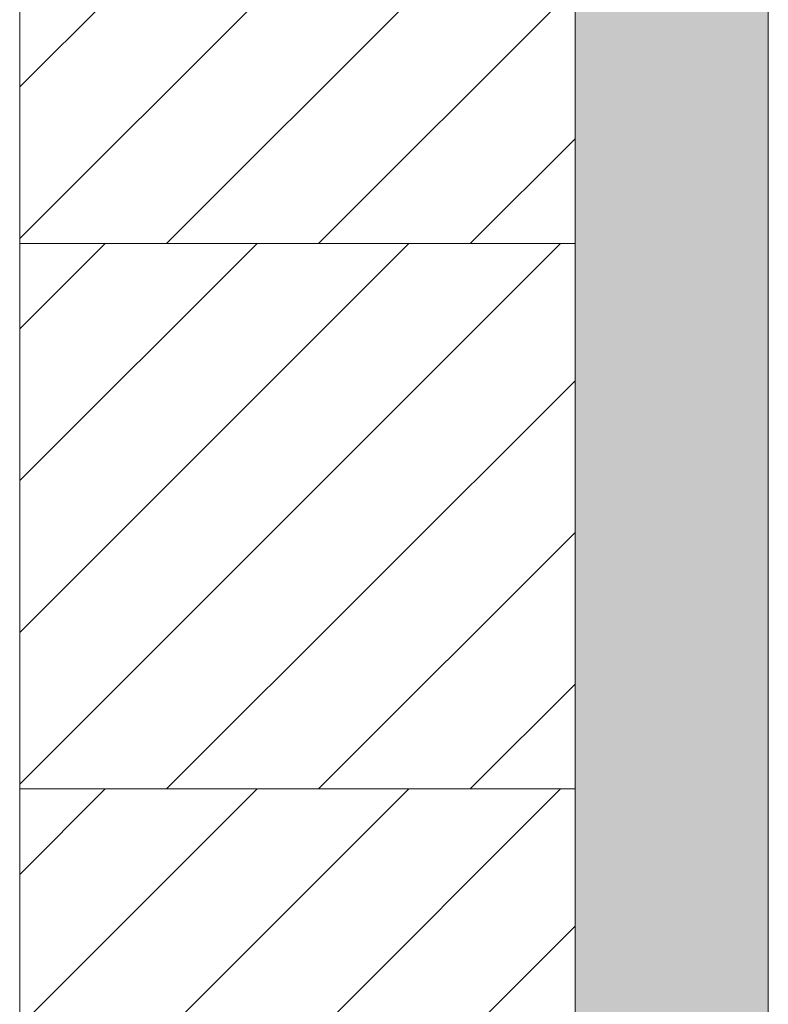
# Model space of a CAD drawing. Header units: millimetres. Extents: x -14064 to 10606674, y -83552 to 74051.
# Tile 399 of 656: x 27836 to 27991, y -16714 to -16510. Entities that reach past the tile are written whole.
import ezdxf

# ---------------------------------------------------------------- set-up
doc = ezdxf.new("R2010")
doc.units = ezdxf.units.MM
doc.linetypes.add('ACAD_ISO10W100', pattern=[18, 12, -3, 0, -3])
doc.layers.add('Bemaßung', color=7, linetype='Continuous', lineweight=9)

msp = doc.modelspace()

# ---------------------------------------------------------------- hatches: boundary and pattern name
at = {"lineweight": 5}
h = msp.add_hatch(dxfattribs=at)
h.set_pattern_fill('ANSI31', color=256, scale=7, style=0)
h.set_pattern_definition([(45, (-59559.726, 21206.235), (-15.715448, 15.715448), [])])
h.paths.add_polyline_path([(27951.43906, -16443.43234), (27836.43906, -16443.43234), (27836.43906, -16556.43234), (27951.43906, -16556.43234)])
h = msp.add_hatch(dxfattribs=at)
h.set_pattern_fill('ANSI31', color=256, scale=7, style=0)
h.set_pattern_definition([(45, (-59559.726, 21093.235), (-15.715448, 15.715448), [])])
h.paths.add_polyline_path([(27951.43906, -16556.43234), (27836.43906, -16556.43234), (27836.43906, -16669.43234), (27951.43906, -16669.43234)])
h = msp.add_hatch(dxfattribs=at)
h.set_pattern_fill('ANSI31', color=256, scale=7, style=0)
h.set_pattern_definition([(45, (-59559.726, 20980.235), (-15.715448, 15.715448), [])])
h.paths.add_polyline_path([(27951.43906, -16669.43234), (27836.43906, -16669.43234), (27836.43906, -16782.43234), (27951.43906, -16782.43234)])
at = {"layer": 'Bemaßung', "lineweight": 5}
h = msp.add_hatch(dxfattribs=at)
h.set_pattern_fill('AR-SAND', color=256, scale=0.25)
h.set_pattern_definition([(37.5, (-84425.813, 22019.635), (-0.4000078, 12.2353309), [0, -9.652, 0, -10.795, 0, -10.31875]), (7.5, (-84425.813, 22019.635), (11.238082, 17.9206275), [0, -5.207, 0, -8.6995, 0, -3.33375]), (327.5, (-84433.623, 22019.635), (19.7748093, 0.0359296), [0, -3.175, 0, -11.43, 0, -14.9225]), (317.5, (-84433.623, 22019.635), (19.0889113, 5.573233), [0, -1.5875, 0, -7.493, 0, -8.5725])])
h.paths.add_polyline_path([(27951.43906, -16969.07531), (27991.43906, -16969.07531), (27991.43906, -16104.43234), (27951.43906, -16104.43234)])

# ---------------------------------------------------------------- linework, layer by layer
at = {"linetype": 'ACAD_ISO10W100', "lineweight": 13, "ltscale": 25}
msp.add_line((27951.43906, -16104.43234), (27951.43906, -16969.07531), dxfattribs=at)
at = {"lineweight": 9}
msp.add_line((27991.43906, -16154.43234), (27991.43906, -16969.07531), dxfattribs=at)
for points in [[(27951.43906, -16443.43234), (27836.43906, -16443.43234), (27836.43906, -16556.43234), (27951.43906, -16556.43234), (27951.43906, -16443.43234)], [(27951.43906, -16556.43234), (27836.43906, -16556.43234), (27836.43906, -16669.43234), (27951.43906, -16669.43234), (27951.43906, -16556.43234)], [(27951.43906, -16669.43234), (27836.43906, -16669.43234), (27836.43906, -16782.43234), (27951.43906, -16782.43234), (27951.43906, -16669.43234)]]:
    msp.add_lwpolyline(points, dxfattribs=at)

doc.saveas('drawing.dxf')
